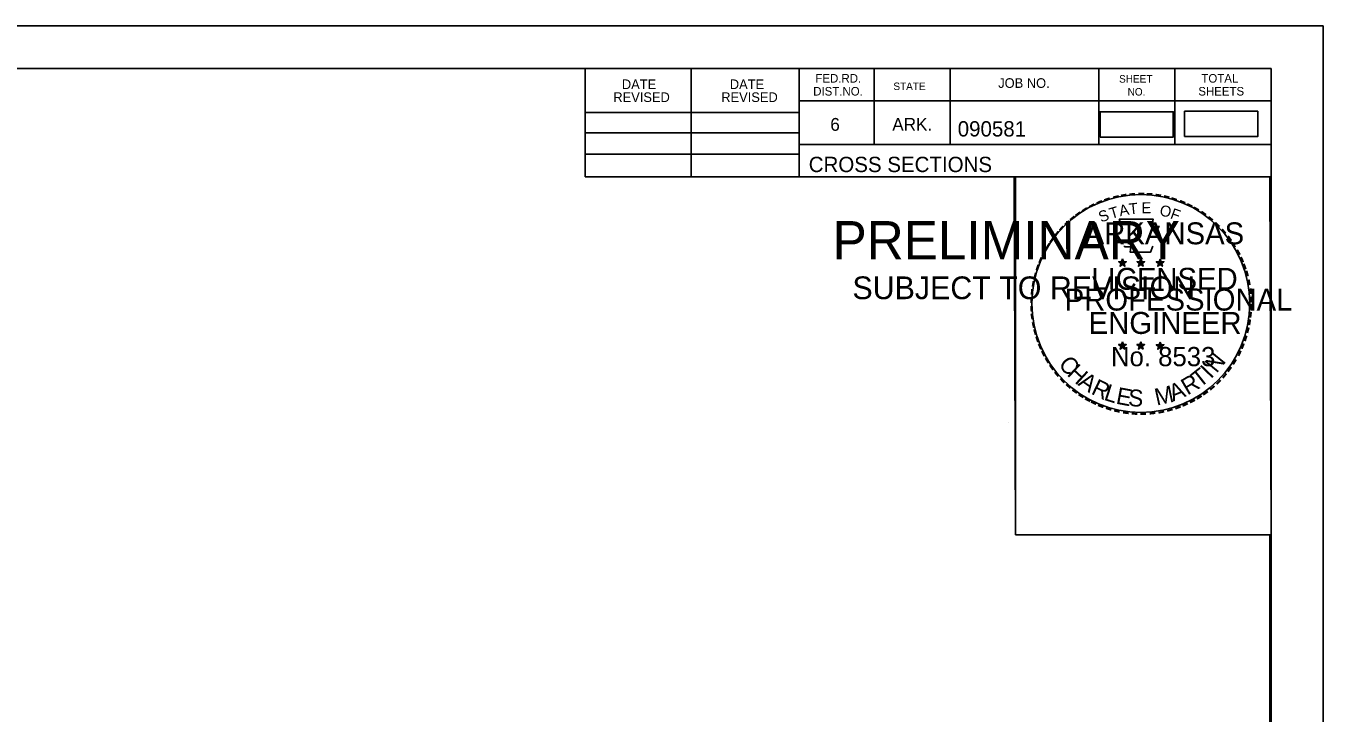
# Model space of a CAD drawing. Extents: x 1322838 to 1324533, y 339903 to 351025.
# Drawn here: x 1324217.4 to 1324335.9, y 350535.9 to 350598.6 of the extents above; entities that cross this region are included whole.
import ezdxf

# ---------------------------------------------------------------- set-up
doc = ezdxf.new("R2010")
doc.units = 0
for name, color, linetype in [('R_Border', 7, 'Continuous'), ('R_Border PE', 7, 'Continuous'), ('R_Border Prem', 7, 'Continuous'), ('R_Drive', 7, 'Continuous'), ('R_No Plot', 7, 'Continuous')]:
    doc.layers.add(name, color=color, linetype=linetype)

msp = doc.modelspace()

# ---------------------------------------------------------------- linework, layer by layer
at = {"layer": 'R_Border'}
for p, q in [((1324014.98, 350594.71), (1324331.16, 350594.71)), ((1324268.52, 350584.83), (1324268.52, 350594.71)), ((1324278.2, 350584.83), (1324278.2, 350594.71)), ((1324288.06, 350594.71), (1324288.06, 350584.83)), ((1324294.9, 350594.71), (1324294.9, 350587.77)), ((1324301.84, 350594.71), (1324301.84, 350587.77)), ((1324315.42, 350594.71), (1324315.42, 350587.77)), ((1324322.36, 350594.71), (1324322.36, 350587.77)), ((1324331.16, 350389.25), (1324331.16, 350594.71)), ((1324331.16, 350591.77), (1324288.06, 350591.77)), ((1324331.16, 350591.79), (1324331.16, 350591.79)), ((1324268.52, 350590.69), (1324288.06, 350590.69)), ((1324268.52, 350588.83), (1324288.06, 350588.83)), ((1324331.16, 350587.77), (1324288.06, 350587.77)), ((1324291.02, 350587.77), (1324331.16, 350587.77)), ((1324268.52, 350586.89), (1324288.06, 350586.89)), ((1324331.16, 350584.83), (1324268.52, 350584.83))]:
    msp.add_line(p, q, dxfattribs=at)
at = {"layer": 'R_Border PE'}
for p, q in [((1324317.25, 350577.08), (1324317.6, 350576.97)), ((1324317.25, 350577.08), (1324317.5, 350577.04)), ((1324317.25, 350577.08), (1324317.48, 350576.96)), ((1324317.38, 350576.67), (1324317.6, 350576.97)), ((1324317.38, 350576.67), (1324317.51, 350576.92)), ((1324317.38, 350576.67), (1324317.59, 350576.89)), ((1324317.6, 350577.34), (1324317.55, 350577.08)), ((1324317.81, 350576.67), (1324317.59, 350576.89)), ((1324317.6, 350576.97), (1324317.6, 350577.34)), ((1324317.6, 350577.34), (1324317.64, 350577.09)), ((1324317.94, 350577.08), (1324317.6, 350576.97)), ((1324317.81, 350576.67), (1324317.6, 350576.97)), ((1324317.94, 350577.08), (1324317.66, 350577.03)), ((1324317.81, 350576.67), (1324317.67, 350576.96)), ((1324317.94, 350577.08), (1324317.74, 350576.98)), ((1324318.92, 350577.08), (1324319.27, 350576.97)), ((1324318.92, 350577.08), (1324319.17, 350577.04)), ((1324318.92, 350577.08), (1324319.15, 350576.96)), ((1324319.05, 350576.67), (1324319.27, 350576.97)), ((1324319.05, 350576.67), (1324319.18, 350576.92)), ((1324319.05, 350576.67), (1324319.26, 350576.89)), ((1324319.27, 350577.34), (1324319.22, 350577.08)), ((1324319.48, 350576.67), (1324319.26, 350576.89)), ((1324319.27, 350576.97), (1324319.27, 350577.34)), ((1324319.27, 350577.34), (1324319.31, 350577.09)), ((1324319.61, 350577.08), (1324319.27, 350576.97)), ((1324319.48, 350576.67), (1324319.27, 350576.97)), ((1324319.61, 350577.08), (1324319.33, 350577.03)), ((1324319.48, 350576.67), (1324319.34, 350576.96)), ((1324319.61, 350577.08), (1324319.41, 350576.98)), ((1324320.68, 350577.07), (1324321.03, 350576.96)), ((1324320.68, 350577.07), (1324320.93, 350577.02)), ((1324320.68, 350577.07), (1324320.92, 350576.95)), ((1324320.81, 350576.66), (1324321.03, 350576.96)), ((1324320.81, 350576.66), (1324320.94, 350576.91)), ((1324320.81, 350576.66), (1324321.03, 350576.88)), ((1324321.03, 350577.32), (1324320.99, 350577.07)), ((1324321.03, 350576.96), (1324321.03, 350577.32)), ((1324321.03, 350577.32), (1324321.08, 350577.07)), ((1324321.38, 350577.07), (1324321.03, 350576.96)), ((1324321.24, 350576.66), (1324321.03, 350576.96)), ((1324321.24, 350576.66), (1324321.03, 350576.88)), ((1324321.38, 350577.07), (1324321.09, 350577.02)), ((1324321.24, 350576.66), (1324321.11, 350576.95)), ((1324321.38, 350577.07), (1324321.17, 350576.97)), ((1324317.24, 350569.51), (1324317.59, 350569.4)), ((1324317.24, 350569.51), (1324317.5, 350569.46)), ((1324317.24, 350569.51), (1324317.48, 350569.39)), ((1324317.59, 350569.76), (1324317.55, 350569.51)), ((1324317.59, 350569.4), (1324317.59, 350569.76)), ((1324317.59, 350569.76), (1324317.64, 350569.51)), ((1324317.94, 350569.51), (1324317.59, 350569.4)), ((1324317.94, 350569.51), (1324317.65, 350569.46)), ((1324317.94, 350569.51), (1324317.73, 350569.41)), ((1324318.91, 350569.51), (1324319.26, 350569.4)), ((1324318.91, 350569.51), (1324319.16, 350569.46)), ((1324318.91, 350569.51), (1324319.15, 350569.39)), ((1324319.26, 350569.76), (1324319.22, 350569.51)), ((1324319.26, 350569.4), (1324319.26, 350569.76)), ((1324319.26, 350569.76), (1324319.31, 350569.51)), ((1324319.61, 350569.51), (1324319.26, 350569.4)), ((1324319.61, 350569.51), (1324319.32, 350569.46)), ((1324319.61, 350569.51), (1324319.4, 350569.41)), ((1324320.68, 350569.5), (1324321.03, 350569.39)), ((1324320.68, 350569.5), (1324320.93, 350569.45)), ((1324320.68, 350569.5), (1324320.92, 350569.38)), ((1324321.03, 350569.75), (1324320.99, 350569.5)), ((1324321.03, 350569.39), (1324321.03, 350569.75)), ((1324321.03, 350569.75), (1324321.08, 350569.5)), ((1324321.37, 350569.5), (1324321.03, 350569.39)), ((1324321.37, 350569.5), (1324321.09, 350569.45)), ((1324321.37, 350569.5), (1324321.17, 350569.4)), ((1324317.38, 350569.1), (1324317.59, 350569.4)), ((1324317.38, 350569.1), (1324317.5, 350569.34)), ((1324317.38, 350569.1), (1324317.59, 350569.32)), ((1324317.8, 350569.1), (1324317.59, 350569.4)), ((1324317.8, 350569.1), (1324317.59, 350569.31)), ((1324317.8, 350569.1), (1324317.67, 350569.39)), ((1324319.04, 350569.1), (1324319.26, 350569.4)), ((1324319.04, 350569.1), (1324319.17, 350569.34)), ((1324319.04, 350569.1), (1324319.26, 350569.32)), ((1324319.47, 350569.1), (1324319.26, 350569.4)), ((1324319.47, 350569.1), (1324319.26, 350569.31)), ((1324319.47, 350569.1), (1324319.34, 350569.39)), ((1324320.81, 350569.09), (1324321.03, 350569.39)), ((1324320.81, 350569.09), (1324320.94, 350569.33)), ((1324320.81, 350569.09), (1324321.03, 350569.31)), ((1324321.24, 350569.09), (1324321.03, 350569.39)), ((1324321.24, 350569.09), (1324321.03, 350569.3)), ((1324321.24, 350569.09), (1324321.1, 350569.38))]:
    msp.add_line(p, q, dxfattribs=at)
for points in [[(1324317.29, 350580.96), (1324317.56, 350580.13)], [(1324320.8, 350580.04), (1324320.94, 350580.32), (1324320.26, 350580.3), (1324320.4, 350580.96), (1324317.29, 350580.96)], [(1324317.78, 350578.54), (1324317.78, 350578.45), (1324318.34, 350578.43), (1324318.29, 350577.96), (1324320.16, 350577.96), (1324320.36, 350578.49)], [(1324317.6, 350577.34), (1324317.81, 350576.67), (1324317.25, 350577.08), (1324317.94, 350577.08), (1324317.38, 350576.67), (1324317.6, 350577.34)], [(1324319.27, 350577.34), (1324319.48, 350576.67), (1324318.92, 350577.08), (1324319.61, 350577.08), (1324319.05, 350576.67), (1324319.27, 350577.34)], [(1324321.03, 350577.32), (1324321.24, 350576.66), (1324320.68, 350577.07), (1324321.38, 350577.07), (1324320.81, 350576.66), (1324321.03, 350577.32)], [(1324317.59, 350569.76), (1324317.8, 350569.1), (1324317.24, 350569.51), (1324317.94, 350569.51), (1324317.38, 350569.1), (1324317.59, 350569.76)], [(1324319.26, 350569.76), (1324319.47, 350569.1), (1324318.91, 350569.51), (1324319.61, 350569.51), (1324319.04, 350569.1), (1324319.26, 350569.76)], [(1324321.03, 350569.75), (1324321.24, 350569.09), (1324320.68, 350569.5), (1324321.37, 350569.5), (1324320.81, 350569.09), (1324321.03, 350569.75)]]:
    msp.add_lwpolyline(points, dxfattribs=at)
for centre, radius in [((1324317.59, 350576.97), 0.172), ((1324317.59, 350576.97), 0.145), ((1324317.59, 350576.97), 0.116), ((1324317.59, 350576.97), 0.0991), ((1324317.59, 350576.97), 0.0747), ((1324317.59, 350576.97), 0.0495), ((1324317.59, 350576.97), 0.0296), ((1324319.26, 350576.97), 0.172), ((1324319.26, 350576.97), 0.145), ((1324319.26, 350576.97), 0.116), ((1324319.26, 350576.97), 0.0991), ((1324319.26, 350576.97), 0.0747), ((1324319.26, 350576.97), 0.0495), ((1324319.26, 350576.97), 0.0296), ((1324321.03, 350576.96), 0.172), ((1324321.03, 350576.96), 0.145), ((1324321.03, 350576.96), 0.116), ((1324321.03, 350576.96), 0.0991), ((1324321.03, 350576.96), 0.0747), ((1324321.03, 350576.96), 0.0495), ((1324321.03, 350576.96), 0.0296), ((1324317.59, 350569.4), 0.172), ((1324317.59, 350569.4), 0.145), ((1324317.59, 350569.4), 0.116), ((1324317.59, 350569.4), 0.0991), ((1324317.59, 350569.4), 0.0747), ((1324317.59, 350569.4), 0.0495), ((1324317.59, 350569.4), 0.0296), ((1324319.26, 350569.4), 0.172), ((1324319.26, 350569.4), 0.145), ((1324319.26, 350569.4), 0.116), ((1324319.26, 350569.4), 0.0991), ((1324319.26, 350569.4), 0.0747), ((1324319.26, 350569.4), 0.0495), ((1324319.26, 350569.4), 0.0296), ((1324321.03, 350569.39), 0.172), ((1324321.03, 350569.39), 0.145), ((1324321.03, 350569.39), 0.116), ((1324321.03, 350569.39), 0.0991), ((1324321.03, 350569.39), 0.0747), ((1324321.03, 350569.39), 0.0495), ((1324321.03, 350569.39), 0.0296)]:
    msp.add_circle(centre, radius, dxfattribs=at)
at = {"layer": 'R_Drive'}
for points in [[(1324315.55, 350588.46), (1324322.23, 350588.46), (1324322.23, 350590.77), (1324315.55, 350590.77)], [(1324323.27, 350588.5), (1324329.95, 350588.5), (1324329.95, 350590.81), (1324323.27, 350590.81)]]:
    msp.add_lwpolyline(points, close=True, dxfattribs=at)
at = {"layer": 'R_No Plot'}
for p, q in [((1324002.58, 350598.6), (1324335.91, 350598.6)), ((1324307.2, 350562.37), (1324307.2, 350562.37))]:
    msp.add_line(p, q, dxfattribs=at)
for points in [[(1324002.57, 350598.6), (1324335.91, 350598.6), (1324335.91, 350385.26), (1324002.57, 350385.26)], [(1324248.9, 350594.71), (1324268.52, 350594.71), (1324268.52, 350584.83), (1324284.63, 350584.83), (1324307.83, 350584.83), (1324307.83, 350552.16), (1324331.04, 350552.16), (1324331.16, 350389.25), (1324014.98, 350389.25), (1324014.98, 350594.71)], [(1324307.69, 350584.83), (1324331.04, 350584.83), (1324331.18, 350552.16), (1324307.83, 350552.16)]]:
    msp.add_lwpolyline(points, close=True, dxfattribs=at)
msp.add_circle((1324319.27, 350573.27), 9.95, dxfattribs=at)

# ---------------------------------------------------------------- texts
at = {"layer": 'R_Border'}
for s, height, p in [('DATE', 0.879, (1324271.86, 350592.84)), ('DATE', 0.879, (1324281.72, 350592.84)), ('FED.RD.', 0.782, (1324289.54, 350593.43)), ('STATE', 0.684, (1324296.66, 350592.75)), ('JOB NO.', 0.879, (1324306.24, 350592.95)), ('SHEET', 0.684, (1324317.28, 350593.43)), ('TOTAL', 0.782, (1324324.8, 350593.43)), ('REVISED', 0.879, (1324271.08, 350591.66)), ('REVISED', 0.879, (1324280.94, 350591.66)), ('DIST.NO.', 0.782, (1324289.34, 350592.25)), ('NO.', 0.684, (1324318.06, 350592.25)), ('SHEETS', 0.782, (1324324.52, 350592.25)), ('6', 1.17, (1324290.9, 350589.03)), ('ARK.', 1.172, (1324296.56, 350589.03)), ('090581', 1.4, (1324302.54, 350588.51)), ('CROSS SECTIONS', 1.4, (1324288.93, 350585.26))]:
    msp.add_text(s, height=height, rotation=360, dxfattribs=at).set_placement(p)
at = {"layer": 'R_Border PE'}
for s, height, rotation, p in [('-', 1.6, 24.3072, (1324315.4, 350581.82)), ('-', 1.6, 19.1761, (1324316.04, 350582.09)), ('-', 1.6, 13.6301, (1324316.79, 350582.33)), ('-', 1.6, 10.2193, (1324317.46, 350582.49)), ('T', 1, 6.0228, (1324318.23, 350581.39)), ('-', 1.6, 5.8968, (1324318.19, 350582.6)), ('-', 1.6, 0.1862, (1324318.96, 350582.67)), ('E', 1, 0.8323, (1324319.34, 350581.5)), ('-', 1.6, 357.743, (1324319.69, 350582.66)), ('-', 1.6, 352.1617, (1324320.43, 350582.6)), ('-', 1.6, 347.2049, (1324321.15, 350582.49)), ('-', 1.6, 342.3362, (1324321.79, 350582.33)), ('-', 1.6, 337.8551, (1324322.52, 350582.11)), ('-', 1.6, 334.1211, (1324323.15, 350581.84)), ('-', 1.6, 38.9507, (1324313.12, 350580.36)), ('-', 1.6, 36.2317, (1324313.59, 350580.74)), ('-', 1.6, 34.0636, (1324314.17, 350581.13)), ('-', 1.6, 28.7918, (1324314.77, 350581.5)), ('S', 1, 21.594, (1324315.64, 350580.64)), ('T', 1, 16.4036, (1324316.56, 350580.97)), ('A', 1, 11.2132, (1324317.38, 350581.22)), ('O', 1, 350.4515, (1324320.94, 350581.29)), ('F', 1, 340.0707, (1324321.89, 350581.06)), ('-', 1.6, 329.6409, (1324323.73, 350581.56)), ('-', 1.6, 325.8627, (1324324.37, 350581.2)), ('-', 1.6, 320.5297, (1324324.98, 350580.77)), ('-', 1.6, 48.423, (1324312.24, 350579.46)), ('-', 1.6, 42.9622, (1324312.68, 350579.94)), ('ARKANSAS', 2, 360, (1324314.14, 350578.67)), ('-', 1.6, 315.5786, (1324325.58, 350580.28)), ('-', 1.6, 309.8797, (1324326.15, 350579.73)), ('-', 1.6, 54.2325, (1324311.42, 350578.41)), ('-', 1.6, 50.6142, (1324311.83, 350578.98)), ('-', 1.6, 306.6522, (1324326.68, 350579.13)), ('-', 1.6, 62.8713, (1324310.78, 350577.27)), ('-', 1.6, 58.0706, (1324311.1, 350577.88)), ('-', 1.4, 303.6753, (1324327.16, 350578.56)), ('-', 1.6, 299.6684, (1324327.48, 350577.95)), ('-', 1.6, 72.3945, (1324310.3, 350576.03)), ('-', 1.6, 67.7743, (1324310.52, 350576.66)), ('LICENSED', 2, 360, (1324314.74, 350574.52)), ('DWB', 0.01, 360, (1324317.58, 350576.97)), ('DWB', 0.01, 360, (1324319.25, 350576.97)), ('DWB', 0.01, 360, (1324321.02, 350576.95)), ('-', 1.6, 294.6628, (1324327.81, 350577.34)), ('-', 1.6, 290.5728, (1324328.06, 350576.77)), ('-', 1.6, 75.461, (1324310.11, 350575.31)), ('-', 1.6, 285.1233, (1324328.3, 350576.19)), ('-', 1.6, 280.5493, (1324328.5, 350575.44)), ('-', 1.6, 85.1863, (1324309.9, 350573.91)), ('-', 1.6, 81.2013, (1324309.98, 350574.6)), ('PROFESSIONAL', 2, 360, (1324312.31, 350572.62)), ('-', 1.6, 276.5962, (1324328.66, 350574.68)), ('-', 1.6, 94.1959, (1324309.91, 350572.48)), ('-', 1.6, 89.0622, (1324309.87, 350573.21)), ('-', 1.6, 274.3301, (1324328.72, 350573.95)), ('-', 1.6, 269.9407, (1324328.75, 350573.32)), ('-', 1.6, 98.9479, (1324309.98, 350571.82)), ('ENGINEER', 2, 360, (1324314.5, 350570.49)), ('-', 1.6, 260.9953, (1324328.66, 350572)), ('-', 1.6, 263.5172, (1324328.73, 350572.66)), ('-', 1.6, 101.7149, (1324310.12, 350571.08)), ('-', 1.6, 105.4578, (1324310.28, 350570.49)), ('-', 1.6, 255.7626, (1324328.55, 350571.32)), ('-', 1.6, 109.0874, (1324310.49, 350569.86)), ('-', 1.6, 114.0643, (1324310.75, 350569.26)), ('DWB', 0.01, 360, (1324317.58, 350569.39)), ('DWB', 0.01, 360, (1324319.25, 350569.39)), ('-', 1.6, 247.8887, (1324328.15, 350569.93)), ('-', 1.6, 252.8681, (1324328.37, 350570.6)), ('-', 1.6, 115.7289, (1324311.05, 350568.64)), ('-', 1.6, 120.4471, (1324311.41, 350568.06)), ('C', 1.54, 309.9548, (1324311.67, 350567.69)), ('No. 8533', 1.757, 360, (1324316.54, 350567.54)), ('DWB', 0.01, 360, (1324321.01, 350569.38)), ('N', 1.54, 50.7834, (1324326.18, 350566.84)), ('-', 1.6, 244.6197, (1324327.89, 350569.3)), ('-', 1.6, 125.8934, (1324311.81, 350567.5)), ('-', 1.6, 130.7181, (1324312.27, 350566.94)), ('H', 1.54, 317.3873, (1324312.45, 350566.75)), ('T', 1.54, 38.428, (1324324.65, 350565.51)), ('I', 1.54, 46.3033, (1324325.66, 350566.32)), ('-', 1.6, 233.8452, (1324327.09, 350567.9)), ('-', 1.6, 239.0712, (1324327.49, 350568.55)), ('-', 1.6, 134.2238, (1324312.79, 350566.4)), ('-', 1.6, 138.9338, (1324313.32, 350565.94)), ('A', 1.54, 325.5578, (1324313.45, 350565.85)), ('R', 1.54, 334.3187, (1324314.64, 350565.05)), ('L', 1.54, 342.194, (1324315.81, 350564.49)), ('A', 1.54, 21.7918, (1324322.2, 350564.3)), ('R', 1.54, 30.5528, (1324323.53, 350564.85)), ('-', 1.6, 225.7653, (1324326.18, 350566.77)), ('-', 1.6, 231.2538, (1324326.66, 350567.33)), ('-', 1.6, 144.6463, (1324313.87, 350565.53)), ('-', 1.6, 148.0898, (1324314.43, 350565.16)), ('-', 1.6, 151.5704, (1324315.01, 350564.83)), ('E', 1.54, 349.3312, (1324316.93, 350564.13)), ('S', 1.54, 356.4684, (1324318.08, 350563.91)), ('M', 1.54, 12.4404, (1324320.71, 350563.94)), ('-', 1.6, 212.2491, (1324324.58, 350565.4)), ('-', 1.6, 215.7363, (1324325.11, 350565.79)), ('-', 1.6, 221.0851, (1324325.66, 350566.26)), ('-', 1.6, 154.6002, (1324315.53, 350564.59)), ('-', 1.6, 158.5612, (1324316.16, 350564.33)), ('-', 1.6, 162.7983, (1324316.85, 350564.12)), ('-', 1.6, 167.5555, (1324317.56, 350563.96)), ('-', 1.6, 191.2858, (1324321.37, 350564.02)), ('-', 1.6, 195.4743, (1324322.1, 350564.22)), ('-', 1.6, 200.7184, (1324322.78, 350564.46)), ('-', 1.6, 204.2516, (1324323.39, 350564.73)), ('-', 1.6, 207.3568, (1324324.02, 350565.05)), ('-', 1.6, 173.1155, (1324318.33, 350563.85)), ('-', 1.6, 176.5183, (1324319.08, 350563.79)), ('-', 1.6, 181.5918, (1324319.82, 350563.81)), ('-', 1.6, 185.8167, (1324320.63, 350563.89))]:
    msp.add_text(s, height=height, rotation=rotation, dxfattribs=at).set_placement(p)
at = {"layer": 'R_Border Prem'}
for s, height, p in [('PRELIMINARY', 3.5, (1324291.11, 350577.29)), ('DWB', 0.01, (1324291.86, 350579.14)), ('SUBJECT TO REVISION', 2.0751, (1324292.92, 350573.66))]:
    msp.add_text(s, height=height, rotation=360, dxfattribs=at).set_placement(p)

doc.saveas('drawing.dxf')
